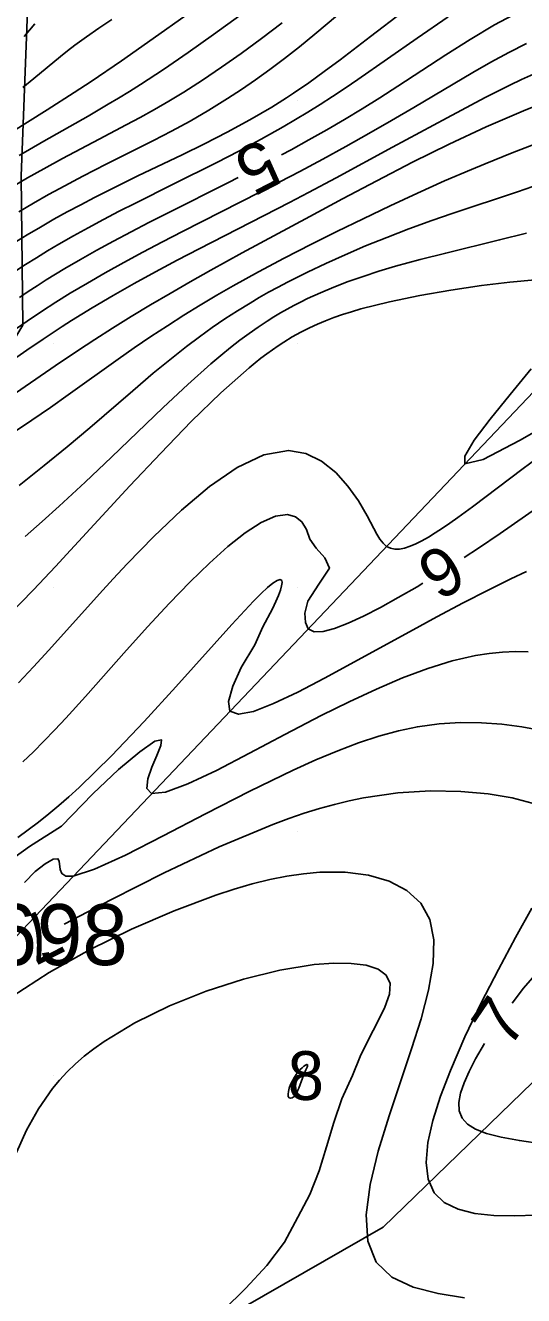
# Model space of a CAD drawing. Extents: x 2602990 to 2605851, y 618069 to 619180.
# Drawn here: x 2603718.8 to 2603739.2, y 618401 to 618453.1 of the extents above; entities that cross this region are included whole.
import ezdxf

# ---------------------------------------------------------------- set-up
doc = ezdxf.new("R2010")
doc.units = 0
for name, color, linetype in [('DTM Contours Major', 7, 'Continuous'), ('DTM Contours Minor', 7, 'Continuous'), ('DTM Contours Minor Text', 7, 'Continuous'), ('Exist DTM Breakline', 7, 'Continuous'), ('Exist DTM Breakline Cogo Number', 7, 'Continuous'), ('Exist DTM Crownline', 7, 'Continuous'), ('Exist DTM QL2 LIDAR Elevation Point', 7, 'Continuous'), ('Exist Roads EOP', 7, 'Continuous'), ('PH Exist DTM Obscure Area', 7, 'Continuous')]:
    doc.layers.add(name, color=color, linetype=linetype)

msp = doc.modelspace()

# ---------------------------------------------------------------- linework, layer by layer
at = {"layer": 'DTM Contours Major'}
for points in [[(2603718.559, 618445.42), (2603719.167, 618445.779), (2603719.775, 618446.123), (2603720.244, 618446.38), (2603721.186, 618446.879), (2603722.143, 618447.367), (2603724.078, 618448.341), (2603724.822, 618448.729), (2603725.578, 618449.141), (2603726.344, 618449.582), (2603727.116, 618450.059), (2603727.686, 618450.433), (2603728.262, 618450.832), (2603728.847, 618451.255), (2603729.445, 618451.706), (2603730.058, 618452.186), (2603730.689, 618452.697), (2603732.052, 618453.84)], [(2603718.111, 618428.835), (2603719.16, 618429.922), (2603720.061, 618430.875), (2603720.682, 618431.541), (2603723.115, 618434.181), (2603724.376, 618435.527), (2603725.628, 618436.818), (2603726.845, 618438.001), (2603727.998, 618439.024), (2603728.243, 618439.224), (2603728.483, 618439.413), (2603728.721, 618439.593), (2603728.956, 618439.763), (2603729.19, 618439.925), (2603729.423, 618440.077), (2603729.77, 618440.288), (2603730.12, 618440.482), (2603730.477, 618440.662), (2603730.801, 618440.81), (2603731.134, 618440.949), (2603731.477, 618441.081), (2603731.832, 618441.205), (2603732.201, 618441.323), (2603732.583, 618441.435), (2603733.755, 618441.732), (2603735.001, 618441.992), (2603736.273, 618442.213), (2603737.517, 618442.393), (2603738.683, 618442.532), (2603739.719, 618442.626)], [(2603739.562, 618438.983), (2603738.694, 618437.932), (2603737.88, 618436.923), (2603737.228, 618436.05), (2603736.846, 618435.405), (2603736.845, 618435.082), (2603737.595, 618435.266), (2603739.086, 618436.042), (2603741.115, 618437.206)]]:
    msp.add_lwpolyline(points, dxfattribs=at)
at = {"layer": 'DTM Contours Minor'}
for points in [[(2603729.325, 618447.749), (2603729.722, 618447.961), (2603730.453, 618448.365), (2603731.179, 618448.779), (2603731.904, 618449.206), (2603732.629, 618449.645), (2603733.357, 618450.098), (2603734.088, 618450.566), (2603736.058, 618451.854), (2603737.055, 618452.487), (2603738.059, 618453.084), (2603739.069, 618453.624), (2603740.082, 618454.086)], [(2603717.506, 618448.227), (2603719.72, 618449.6), (2603720.837, 618450.315), (2603721.521, 618450.765), (2603722.766, 618451.609), (2603724.074, 618452.52), (2603725.418, 618453.478)], [(2603718.251, 618446.416), (2603718.923, 618446.811), (2603719.583, 618447.184), (2603720.346, 618447.6), (2603721.856, 618448.395), (2603722.968, 618448.98), (2603723.539, 618449.289), (2603724.121, 618449.614), (2603724.715, 618449.959), (2603725.324, 618450.328), (2603726.088, 618450.817), (2603726.874, 618451.347), (2603727.68, 618451.917), (2603728.506, 618452.525), (2603729.351, 618453.17)], [(2603718.374, 618444.142), (2603718.907, 618444.473), (2603719.448, 618444.796), (2603719.997, 618445.111), (2603720.543, 618445.413), (2603721.099, 618445.711), (2603721.665, 618446.006), (2603722.244, 618446.3), (2603723.44, 618446.888), (2603725.251, 618447.758), (2603726.178, 618448.213), (2603727.107, 618448.688), (2603728.028, 618449.187), (2603728.931, 618449.715), (2603729.527, 618450.089), (2603729.823, 618450.284), (2603730.447, 618450.713), (2603731.08, 618451.17), (2603731.733, 618451.658), (2603732.976, 618452.61), (2603734.304, 618453.619)], [(2603718.393, 618442.968), (2603718.836, 618443.257), (2603719.284, 618443.539), (2603719.741, 618443.817), (2603720.207, 618444.092), (2603720.799, 618444.429), (2603721.408, 618444.766), (2603722.035, 618445.103), (2603722.68, 618445.44), (2603723.342, 618445.78), (2603724.888, 618446.552), (2603726.675, 618447.442), (2603727.583, 618447.909), (2603728.494, 618448.394), (2603729.399, 618448.902), (2603729.904, 618449.198), (2603730.407, 618449.504), (2603730.911, 618449.82), (2603731.42, 618450.147), (2603731.934, 618450.487), (2603732.457, 618450.842), (2603734.889, 618452.544), (2603736.16, 618453.409)], [(2603718.583, 618447.734), (2603719.592, 618448.318), (2603721.402, 618449.347), (2603722.228, 618449.829), (2603722.654, 618450.085), (2603723.092, 618450.354), (2603723.544, 618450.639), (2603724.495, 618451.26), (2603725.5, 618451.946), (2603726.545, 618452.684), (2603727.619, 618453.466)], [(2603718.731, 618450.523), (2603719.181, 618450.884), (2603720.276, 618451.794), (2603720.56, 618452.022), (2603720.855, 618452.25), (2603721.331, 618452.597), (2603721.838, 618452.949), (2603722.375, 618453.307)], [(2603718.78, 618452.612), (2603719.212, 618453.125)], [(2603718.255, 618440.482), (2603718.911, 618440.942), (2603719.491, 618441.332), (2603720.075, 618441.708), (2603720.673, 618442.078), (2603721.373, 618442.495), (2603722.104, 618442.914), (2603722.861, 618443.336), (2603723.644, 618443.76), (2603724.449, 618444.186), (2603725.274, 618444.614), (2603728.443, 618446.225), (2603729.259, 618446.645), (2603730.08, 618447.076), (2603731.024, 618447.582), (2603731.967, 618448.1), (2603732.907, 618448.627), (2603733.837, 618449.159), (2603734.752, 618449.692), (2603737.165, 618451.128), (2603737.906, 618451.555), (2603738.639, 618451.955), (2603739.371, 618452.32)], [(2603718.203, 618439.266), (2603718.893, 618439.749), (2603719.558, 618440.201), (2603720.337, 618440.711), (2603720.725, 618440.957), (2603721.57, 618441.476), (2603722.425, 618441.981), (2603723.291, 618442.473), (2603724.166, 618442.956), (2603725.053, 618443.431), (2603725.95, 618443.903), (2603729.651, 618445.807), (2603730.428, 618446.213), (2603731.57, 618446.818), (2603733.882, 618448.065), (2603736.112, 618449.273), (2603737.678, 618450.107), (2603738.186, 618450.369), (2603738.681, 618450.616), (2603739.169, 618450.848), (2603739.652, 618451.064)], [(2603718.429, 618437.977), (2603720.272, 618439.249), (2603721.316, 618439.951), (2603721.672, 618440.184), (2603722.407, 618440.655), (2603723.169, 618441.127), (2603723.954, 618441.6), (2603724.762, 618442.075), (2603725.589, 618442.55), (2603726.433, 618443.026), (2603727.716, 618443.733), (2603730.482, 618445.226), (2603731.825, 618445.946), (2603733.236, 618446.694), (2603734.699, 618447.449), (2603736.198, 618448.192), (2603737.718, 618448.904), (2603739.241, 618449.565), (2603740.092, 618449.906)], [(2603717.783, 618436.007), (2603719.091, 618436.876), (2603719.857, 618437.401), (2603720.589, 618437.915), (2603722.639, 618439.379), (2603723.291, 618439.835), (2603723.972, 618440.3), (2603724.649, 618440.747), (2603725.322, 618441.177), (2603725.996, 618441.593), (2603726.672, 618441.996), (2603727.353, 618442.388), (2603727.863, 618442.673), (2603728.38, 618442.954), (2603729.441, 618443.516), (2603730.555, 618444.086), (2603731.592, 618444.607), (2603732.671, 618445.136), (2603733.776, 618445.666), (2603734.894, 618446.186), (2603736.011, 618446.687), (2603737.113, 618447.159), (2603737.676, 618447.391), (2603738.784, 618447.832), (2603742.042, 618449.09)], [(2603718.572, 618434.198), (2603719.606, 618435.01), (2603720.55, 618435.785), (2603721.47, 618436.564), (2603723.233, 618438.083), (2603724.073, 618438.797), (2603724.884, 618439.463), (2603725.431, 618439.893), (2603725.966, 618440.295), (2603726.492, 618440.672), (2603727.011, 618441.027), (2603727.525, 618441.361), (2603728.037, 618441.678), (2603728.417, 618441.902), (2603728.8, 618442.119), (2603729.187, 618442.33), (2603729.579, 618442.538), (2603729.98, 618442.742), (2603730.392, 618442.945), (2603731.147, 618443.304), (2603731.941, 618443.662), (2603732.771, 618444.019), (2603733.638, 618444.371), (2603734.542, 618444.718), (2603735.483, 618445.06), (2603736.324, 618445.349), (2603739.001, 618446.242), (2603739.942, 618446.568)], [(2603718.586, 618441.907), (2603718.949, 618442.151), (2603719.314, 618442.39), (2603719.685, 618442.625), (2603720.063, 618442.858), (2603720.449, 618443.091), (2603721.09, 618443.465), (2603721.757, 618443.841), (2603722.448, 618444.22), (2603723.162, 618444.601), (2603723.896, 618444.984), (2603724.65, 618445.37), (2603727.159, 618446.628), (2603727.55, 618446.827)], [(2603718.823, 618432.11), (2603719.515, 618432.717), (2603720.221, 618433.351), (2603721.285, 618434.339), (2603722.361, 618435.363), (2603724.478, 618437.393), (2603725.486, 618438.335), (2603726.437, 618439.184), (2603726.846, 618439.531), (2603727.241, 618439.854), (2603727.626, 618440.155), (2603728.002, 618440.435), (2603728.373, 618440.696), (2603728.739, 618440.939), (2603729.01, 618441.109), (2603729.281, 618441.271), (2603729.554, 618441.427), (2603729.83, 618441.576), (2603730.111, 618441.721), (2603730.398, 618441.861), (2603730.924, 618442.101), (2603731.477, 618442.332), (2603732.058, 618442.555), (2603732.671, 618442.771), (2603733.319, 618442.981), (2603734.004, 618443.186), (2603735.004, 618443.46), (2603736.06, 618443.729), (2603738.262, 618444.268), (2603739.37, 618444.543)], [(2603718.547, 618426.1), (2603719.168, 618426.76), (2603719.792, 618427.439), (2603721.875, 618429.76), (2603722.429, 618430.367), (2603723.002, 618430.983), (2603724.094, 618432.108), (2603725.231, 618433.19), (2603726.382, 618434.156), (2603727.516, 618434.933), (2603728.603, 618435.449), (2603729.612, 618435.632), (2603730.326, 618435.511), (2603730.971, 618435.194), (2603731.547, 618434.73), (2603732.05, 618434.169), (2603732.48, 618433.562), (2603732.833, 618432.958), (2603733.109, 618432.428), (2603733.234, 618432.196), (2603733.36, 618431.994), (2603733.491, 618431.827), (2603733.635, 618431.702), (2603733.794, 618431.623), (2603733.97, 618431.587), (2603734.163, 618431.591), (2603734.372, 618431.631), (2603734.595, 618431.703), (2603734.833, 618431.804), (2603735.085, 618431.93), (2603735.351, 618432.08), (2603735.63, 618432.252), (2603735.924, 618432.444), (2603736.232, 618432.656), (2603736.554, 618432.885), (2603737.156, 618433.327), (2603739.23, 618434.89), (2603740.01, 618435.47)], [(2603736.816, 618431.244), (2603737.401, 618431.624), (2603738.294, 618432.226), (2603739.915, 618433.366)], [(2603718.729, 618422.86), (2603719.157, 618423.275), (2603719.591, 618423.713), (2603720.034, 618424.174), (2603720.489, 618424.661), (2603721.291, 618425.545), (2603722.981, 618427.443), (2603723.85, 618428.409), (2603724.723, 618429.353), (2603725.59, 618430.253), (2603726.371, 618431.015), (2603727.126, 618431.692), (2603727.839, 618432.256), (2603728.495, 618432.681), (2603729.08, 618432.94), (2603729.578, 618433.007), (2603729.899, 618432.912), (2603730.158, 618432.701), (2603730.354, 618432.39), (2603730.487, 618431.996), (2603730.742, 618431.624), (2603731.099, 618431.226), (2603731.29, 618430.808), (2603730.862, 618430.145), (2603730.413, 618429.459), (2603730.286, 618428.956), (2603730.304, 618428.581), (2603730.424, 618428.322), (2603730.67, 618428.202), (2603731.035, 618428.212), (2603731.504, 618428.333), (2603732.062, 618428.55), (2603732.693, 618428.844), (2603733.381, 618429.2), (2603734.114, 618429.602), (2603734.886, 618430.047), (2603735.118, 618430.187)], [(2603718.517, 618419.766), (2603718.942, 618420.074), (2603719.367, 618420.396), (2603719.792, 618420.735), (2603720.201, 618421.077), (2603720.613, 618421.437), (2603721.031, 618421.817), (2603722.358, 618423.114), (2603723.697, 618424.519), (2603724.997, 618425.945), (2603727.287, 618428.503), (2603728.179, 618429.458), (2603728.49, 618429.768), (2603728.757, 618430.015), (2603728.977, 618430.195), (2603729.149, 618430.305), (2603729.269, 618430.342), (2603729.337, 618430.301), (2603729.351, 618430.215), (2603729.333, 618430.083), (2603729.284, 618429.907), (2603729.204, 618429.691), (2603729.094, 618429.436), (2603728.955, 618429.146), (2603728.564, 618428.401), (2603728.237, 618427.663), (2603727.679, 618426.737), (2603727.334, 618425.969), (2603727.153, 618425.345), (2603727.213, 618424.942), (2603727.565, 618424.814), (2603728.179, 618424.934), (2603729.004, 618425.253), (2603729.991, 618425.723), (2603731.086, 618426.296), (2603734.566, 618428.194), (2603735.694, 618428.805), (2603736.775, 618429.381), (2603737.791, 618429.909), (2603738.723, 618430.374), (2603739.362, 618430.676)], [(2603718.066, 618418.724), (2603718.998, 618419.393), (2603720.314, 618420.233), (2603721.591, 618421.549), (2603722.642, 618422.553), (2603723.527, 618423.282), (2603724.139, 618423.716), (2603724.413, 618423.767), (2603724.379, 618423.53), (2603724.214, 618423.126), (2603724.007, 618422.641), (2603723.844, 618422.162), (2603723.813, 618421.773), (2603724.002, 618421.562), (2603724.577, 618421.619), (2603725.489, 618421.961), (2603726.66, 618422.517), (2603728.013, 618423.216), (2603729.469, 618423.987), (2603730.95, 618424.759), (2603732.099, 618425.331), (2603733.214, 618425.85), (2603734.291, 618426.308), (2603735.33, 618426.695), (2603736.327, 618427.003), (2603737.281, 618427.224), (2603737.837, 618427.312), (2603738.38, 618427.366), (2603738.913, 618427.389), (2603739.437, 618427.381)], [(2603718.8, 618417.924), (2603719.23, 618418.371), (2603719.641, 618418.679), (2603719.971, 618418.868), (2603720.166, 618418.89), (2603720.218, 618418.793), (2603720.25, 618418.449), (2603720.319, 618418.285), (2603720.484, 618418.182), (2603720.791, 618418.182), (2603721.664, 618418.465), (2603722.929, 618419.043), (2603724.481, 618419.828), (2603726.214, 618420.729), (2603728.023, 618421.657), (2603729.8, 618422.524), (2603730.734, 618422.946), (2603731.629, 618423.32), (2603732.489, 618423.644), (2603733.318, 618423.917), (2603734.118, 618424.137), (2603734.894, 618424.302), (2603735.795, 618424.427), (2603736.669, 618424.48), (2603737.522, 618424.47), (2603738.358, 618424.405), (2603739.182, 618424.294), (2603739.997, 618424.147)], [(2603720.426, 618416.209), (2603722.357, 618417.216), (2603724.522, 618418.313), (2603726.768, 618419.376), (2603728.973, 618420.3), (2603729.625, 618420.54), (2603730.262, 618420.756), (2603730.886, 618420.949), (2603731.497, 618421.118), (2603732.098, 618421.264), (2603732.689, 618421.387), (2603734.098, 618421.591), (2603735.433, 618421.674), (2603736.672, 618421.654), (2603737.795, 618421.551), (2603738.779, 618421.383), (2603739.604, 618421.171)], [(2603718.291, 618413.238), (2603719.809, 618414.224), (2603721.46, 618415.154), (2603723.186, 618416.008), (2603724.929, 618416.762), (2603726.63, 618417.396), (2603727.391, 618417.643), (2603728.131, 618417.857), (2603728.851, 618418.035), (2603729.552, 618418.176), (2603730.235, 618418.277), (2603730.901, 618418.335), (2603731.931, 618418.336), (2603732.889, 618418.215), (2603733.745, 618417.967), (2603734.469, 618417.586), (2603735.032, 618417.067), (2603735.405, 618416.402), (2603735.57, 618415.564), (2603735.539, 618414.59), (2603735.352, 618413.504), (2603735.045, 618412.33), (2603734.657, 618411.093), (2603733.734, 618408.348), (2603733.294, 618406.907), (2603732.964, 618405.54), (2603732.801, 618404.293), (2603732.865, 618403.213), (2603733.213, 618402.347), (2603733.85, 618401.741), (2603734.722, 618401.328), (2603735.744, 618401.062), (2603736.832, 618400.892)], [(2603748.912, 618410), (2603749.629, 618411.18), (2603749.822, 618412.53), (2603749.584, 618413.929), (2603749.006, 618415.253), (2603748.178, 618416.382), (2603747.194, 618417.194), (2603746.105, 618417.602), (2603744.976, 618417.616), (2603743.834, 618417.302), (2603742.707, 618416.727), (2603741.624, 618415.96), (2603740.613, 618415.065), (2603739.901, 618414.332), (2603739.25, 618413.58), (2603738.777, 618412.972)], [(2603739.581, 618416.868), (2603738.919, 618415.666), (2603738.218, 618414.355), (2603737.515, 618412.978), (2603736.847, 618411.583), (2603736.25, 618410.215), (2603735.844, 618409.156), (2603735.529, 618408.161), (2603735.325, 618407.25), (2603735.253, 618406.439), (2603735.332, 618405.747), (2603735.582, 618405.191), (2603735.998, 618404.794), (2603736.563, 618404.52), (2603737.25, 618404.351), (2603738.031, 618404.267), (2603738.877, 618404.249), (2603739.759, 618404.275)], [(2603732.242, 618410), (2603732.551, 618410.778), (2603732.908, 618411.513), (2603733.262, 618412.192), (2603733.56, 618412.805), (2603733.751, 618413.339), (2603733.782, 618413.782), (2603733.623, 618414.117), (2603733.289, 618414.362), (2603732.803, 618414.522), (2603732.188, 618414.603), (2603731.469, 618414.61), (2603730.669, 618414.55), (2603729.262, 618414.324), (2603727.765, 618413.954), (2603726.237, 618413.459), (2603724.736, 618412.855), (2603723.322, 618412.16), (2603722.053, 618411.392), (2603721.636, 618411.096), (2603721.246, 618410.791), (2603720.882, 618410.477), (2603720.543, 618410.153), (2603720.228, 618409.817), (2603719.937, 618409.469), (2603719.362, 618408.643), (2603718.879, 618407.763), (2603718.469, 618406.841)], [(2603737.653, 618411.318), (2603737.284, 618410.681), (2603737.018, 618410.173), (2603736.807, 618409.704), (2603736.662, 618409.275), (2603736.594, 618408.89), (2603736.613, 618408.549), (2603736.729, 618408.254), (2603736.945, 618408.013), (2603737.274, 618407.808), (2603737.731, 618407.631), (2603738.328, 618407.476), (2603739.08, 618407.333), (2603740, 618407.196), (2603741.322, 618407.319), (2603743.016, 618407.497), (2603744.851, 618407.79), (2603746.599, 618408.263), (2603748.029, 618408.979), (2603748.912, 618410)], [(2603730.232, 618410), (2603730.329, 618410.235), (2603730.378, 618410.349), (2603730.392, 618410.392), (2603730.396, 618410.422), (2603730.393, 618410.442), (2603730.381, 618410.453), (2603730.363, 618410.454), (2603730.339, 618410.447), (2603730.31, 618410.432), (2603730.248, 618410.388), (2603730.175, 618410.324), (2603730.097, 618410.243), (2603730.015, 618410.148), (2603729.934, 618410.042), (2603729.858, 618409.929), (2603729.772, 618409.779), (2603729.7, 618409.628), (2603729.646, 618409.483), (2603729.61, 618409.351), (2603729.595, 618409.237), (2603729.603, 618409.149), (2603729.637, 618409.09), (2603729.693, 618409.069), (2603729.764, 618409.088), (2603729.843, 618409.148), (2603729.924, 618409.251), (2603730, 618409.398), (2603730.04, 618409.487), (2603730.191, 618409.9), (2603730.232, 618410)], [(2603726.93, 618400.366), (2603727.869, 618401.279), (2603728.721, 618402.209), (2603729.445, 618403.174), (2603730, 618404.189), (2603730.492, 618405.119), (2603730.864, 618406.088), (2603731.17, 618407.078), (2603731.465, 618408.072), (2603731.804, 618409.051), (2603732.242, 618410)]]:
    msp.add_lwpolyline(points, dxfattribs=at)
at = {"layer": 'Exist DTM Breakline'}
msp.add_line((2603714.947, 618412.03), (2603751.583, 618450.596), dxfattribs=at)
at = {"layer": 'Exist DTM Crownline'}
msp.add_spline([(2603233.488, 618380.754), (2603285.185, 618400.095), (2603335.457, 618418.629), (2603390.812, 618439.069), (2603440.087, 618457.325), (2603493.996, 618477.231), (2603542.655, 618495.301), (2603600.808, 618516.867), (2603653.659, 618536.362), (2603706.222, 618555.742), (2603764.811, 618577.593), (2603823.52, 618599.847), (2603878.564, 618620.56), (2603937.951, 618643.078), (2603997.369, 618665.789), (2604036.209, 618680.665), (2604055.311, 618688.017)], degree=3, dxfattribs=at)
at = {"layer": 'Exist DTM QL2 LIDAR Elevation Point'}
for p, q in [((2603720, 618450), (2603720, 618450)), ((2603730, 618450), (2603730, 618450)), ((2603720, 618440), (2603720, 618440)), ((2603730, 618440), (2603730, 618440)), ((2603720, 618430), (2603720, 618430)), ((2603730, 618430), (2603730, 618430)), ((2603720, 618420), (2603720, 618420)), ((2603730, 618420), (2603730, 618420)), ((2603720, 618410), (2603720, 618410)), ((2603730, 618410), (2603730, 618410))]:
    msp.add_line(p, q, dxfattribs=at)
at = {"layer": 'Exist Roads EOP'}
for points in [[(2603230.17, 618389.98), (2603282.929, 618409.597), (2603332.773, 618427.868), (2603388.167, 618448.413), (2603437.203, 618466.721), (2603490.778, 618486.527), (2603539.039, 618504.558), (2603597.451, 618526.156), (2603651.053, 618545.972), (2603705.208, 618566.084), (2603762.02, 618587.183), (2603820.334, 618609.162), (2603876.341, 618629.99), (2603934.909, 618652.28), (2603996.409, 618675.568), (2604033.216, 618689.957), (2604052.01, 618697.199)], [(2604034.633, 618668.486), (2603984.89, 618650.123), (2603936.767, 618631.654), (2603888.195, 618613.335), (2603837.766, 618594.258), (2603782.918, 618573.705), (2603731.939, 618554.39), (2603671.126, 618532.171), (2603621.822, 618514.106), (2603561.545, 618491.877), (2603506.421, 618471.293), (2603452.163, 618451.33), (2603398.364, 618431.316), (2603341.431, 618410.355), (2603281.65, 618388.199), (2603223.033, 618366.475), (2603185.717, 618352.612)]]:
    msp.add_spline(points, degree=3, dxfattribs=at)
at = {"layer": 'PH Exist DTM Obscure Area'}
for points in [[(2603639.986, 618365.924), (2603649.9, 618372.856), (2603656.416, 618378.808), (2603664.874, 618389.72), (2603678.123, 618403.156), (2603697.233, 618418.186), (2603709.61, 618425.616), (2603718.725, 618440.768), (2603718.655, 618446.88), (2603719.02, 618456.172), (2603729.794, 618459.821), (2603739.433, 618459.931), (2603747.169, 618461.9), (2603753.441, 618468.673), (2603758.3, 618475.547), (2603770.802, 618482.39), (2603780.534, 618474.271), (2603791.803, 618465.465), (2603794.812, 618469.614), (2603804.245, 618477.48), (2603824.756, 618483.004), (2603837.288, 618487.144)], [(2603744.419, 618414.373), (2603733.488, 618403.786), (2603719.706, 618395.87), (2603701.977, 618373.214), (2603703.5, 618363.356)]]:
    msp.add_lwpolyline(points, dxfattribs=at)

# ---------------------------------------------------------------- texts
at = {"layer": 'DTM Contours Minor Text'}
for s, rotation, p in [('5', 207.4512, (2603728.559, 618448.472)), ('6', 211.9011, (2603735.998, 618431.902)), ('7', 207.0906, (2603719.663, 618416.939)), ('7', 55.7994, (2603738.654, 618411.057))]:
    msp.add_text(s, height=2, rotation=rotation, dxfattribs=at).set_placement(p)
msp.add_text('8', height=2, dxfattribs=at).set_placement((2603729.579, 618409))
at = {"layer": 'Exist DTM Breakline Cogo Number'}
msp.add_text('698', height=2.5, dxfattribs=at).set_placement((2603717.447, 618414.53))

doc.saveas('drawing.dxf')
